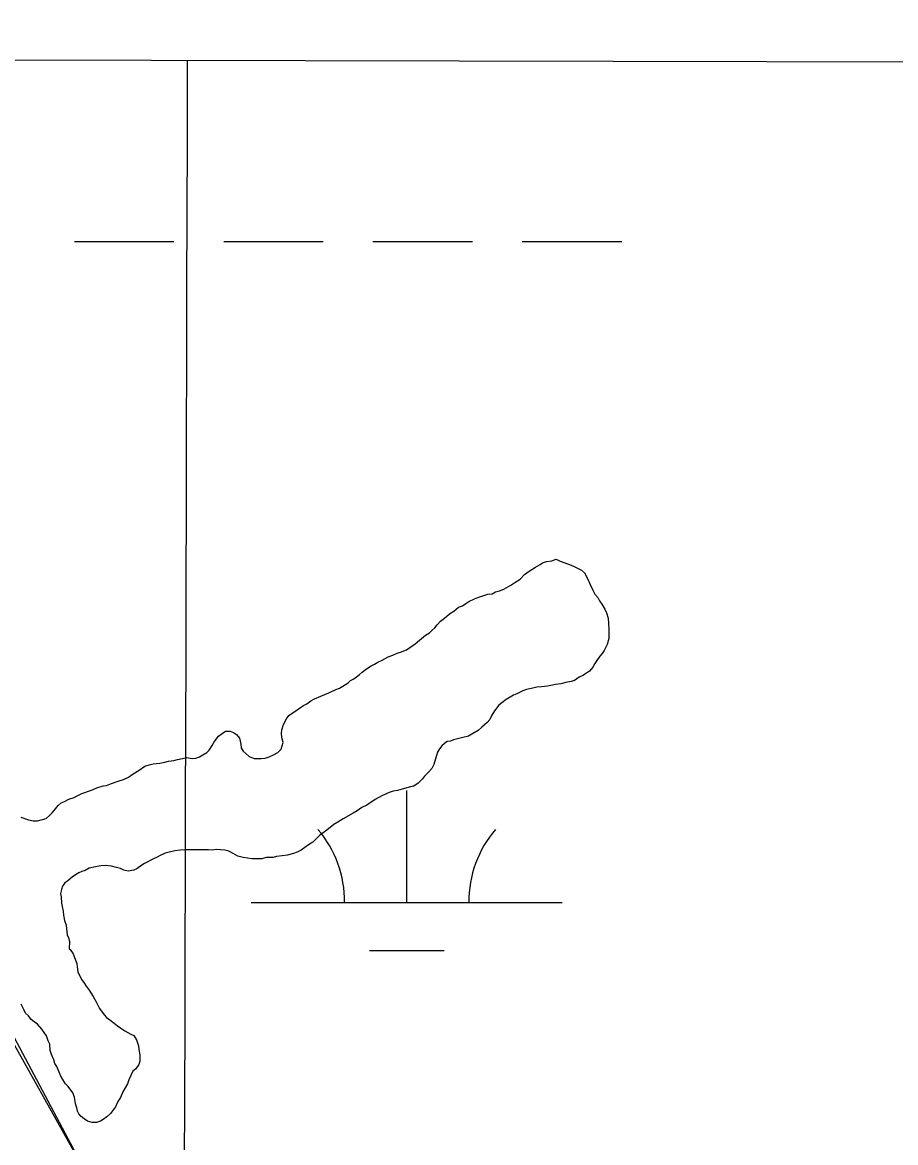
# Model space of a CAD drawing. Extents: x 3177185 to 3215018, y 812988 to 838321.
# Drawn here: x 3186582.5 to 3186863.2, y 836225.8 to 836586.1 of the extents above; entities that cross this region are included whole.
import ezdxf

# ---------------------------------------------------------------- set-up
doc = ezdxf.new("R2010")
doc.units = 0
for name, color, linetype in [('V-GRID-FRAM', 7, 'Continuous'), ('V-GRID-MAJR', 7, 'Continuous'), ('V-ROAD-CNTR', 7, 'Continuous'), ('V-TOPO-SHOR', 7, 'Continuous'), ('V-WETL-SWMP', 7, 'Continuous')]:
    doc.layers.add(name, color=color, linetype=linetype)

msp = doc.modelspace()

# ---------------------------------------------------------------- linework, layer by layer
at = {"layer": 'V-GRID-FRAM'}
msp.add_lwpolyline([(3181402.419, 836586.068), (3212801.609, 836512.997), (3212767.221, 818326.144), (3181352.159, 818399.253), (3181402.419, 836586.068)], dxfattribs=at)
at = {"layer": 'V-GRID-MAJR'}
msp.add_spline([(3186588.003, 818387.068), (3186603.869, 824447.399), (3186619.74, 830509.6730000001), (3186635.612, 836571.987), (3186635.617, 836573.89)], degree=3, dxfattribs=at)
at = {"layer": 'V-ROAD-CNTR'}
msp.add_lwpolyline([(3187167.6516278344, 835217.821536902), (3187023.89391535, 835483.5270054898), (3186905.5041521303, 835692.263588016), (3186771.438420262, 835914.6861431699), (3186667.558628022, 836094.543783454), (3186535.95989122, 836342.253288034), (3186419.2701246, 836546.420879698), (3186402.661157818, 836577.04981844)], dxfattribs=at)
at = {"layer": 'V-TOPO-SHOR'}
for points in [[(3186684.421, 836371.9180000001), (3186685.515, 836372.524), (3186687.235, 836373.589), (3186688.019, 836374.355), (3186689.113, 836374.961), (3186690.833, 836376.18), (3186691.7770000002, 836377.0970000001), (3186693.187, 836378.167), (3186694.593, 836379.0800000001), (3186695.687, 836379.684), (3186696.781, 836380.29), (3186698.184, 836380.894), (3186700.058, 836381.9550000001), (3186701.616, 836382.555), (3186703.021, 836383.16), (3186704.108, 836383.454), (3186705.98, 836384.206), (3186707.074, 836384.968), (3186708.796, 836386.187), (3186710.207, 836387.409), (3186712.0870000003, 836388.937), (3186713.339, 836389.697), (3186714.123, 836390.463), (3186715.065, 836391.38), (3186715.8540000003, 836392.302), (3186716.9560000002, 836393.527), (3186718.207, 836394.442), (3186719.776, 836395.818), (3186721.183, 836396.73), (3186722.749, 836397.9500000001), (3186723.997, 836398.4010000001), (3186725.09, 836399.1630000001), (3186726.028, 836399.7710000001), (3186727.9020000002, 836400.676), (3186729.461, 836401.278), (3186730.5500000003, 836401.573), (3186732.109, 836402.1730000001), (3186733.505, 836402.312), (3186734.599, 836402.919), (3186735.842, 836403.212), (3186737.247, 836403.816), (3186739.588, 836405.0260000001), (3186740.841, 836405.939), (3186742.56, 836407.0040000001), (3186743.977, 836408.536), (3186745.386, 836409.605), (3186747.418, 836410.8200000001), (3186748.978, 836411.729), (3186749.916, 836412.337), (3186751.161, 836412.632), (3186752.716, 836412.9230000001), (3186754.119, 836413.372), (3186755.349, 836412.735), (3186756.896, 836412.2490000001), (3186758.901, 836411.449), (3186760.136, 836410.9670000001), (3186761.369, 836410.332), (3186762.292, 836409.855), (3186763.214, 836409.069), (3186764.273, 836407.037), (3186765.026, 836405.323), (3186765.934, 836403.449), (3186766.538, 836402.202), (3186767.453, 836401.104), (3186768.061, 836400.011), (3186768.821, 836398.917), (3186769.733, 836397.3520000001), (3186770.3370000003, 836396.105), (3186770.781, 836394.393), (3186770.914, 836392.685), (3186771.045, 836390.823), (3186771.029, 836389.426), (3186771.008, 836387.876), (3186770.519, 836386.023), (3186769.563, 836384.018), (3186768.932, 836383.094), (3186768.143, 836382.174), (3186767.1950000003, 836380.79), (3186766.5640000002, 836379.868), (3186765.927, 836378.636), (3186764.826, 836377.409), (3186763.8880000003, 836376.801), (3186762.6380000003, 836376.041), (3186761.545, 836375.435), (3186759.98, 836374.37), (3186758.89, 836374.073), (3186757.18, 836373.786), (3186755.624, 836373.339), (3186753.916, 836373.051), (3186752.359, 836372.76), (3186751.274, 836372.6190000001), (3186749.4080000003, 836372.334), (3186747.856, 836372.197), (3186746.611, 836371.904), (3186744.589, 836371.463), (3186743.342, 836371.015), (3186741.47, 836370.108), (3186740.379, 836369.655), (3186738.036, 836368.289), (3186736.627, 836367.2220000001), (3186735.687, 836366.458)], [(3186582.001, 836330.419), (3186584.473, 836329.613), (3186586.019, 836329.283), (3186587.415, 836329.264), (3186590.215, 836330.0040000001), (3186591.315, 836331.0750000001), (3186592.099, 836331.841), (3186593.201, 836333.068), (3186593.992, 836334.143), (3186594.934, 836335.062), (3186596.023, 836335.513), (3186597.43, 836336.2710000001), (3186599.14, 836336.715), (3186600.078, 836337.321), (3186601.6410000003, 836338.079), (3186604.756, 836339.123), (3186606.47, 836339.877), (3186608.494, 836340.471), (3186609.5810000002, 836340.612), (3186611.14, 836341.214), (3186613.321, 836341.962), (3186615.035, 836342.56), (3186616.595, 836343.316), (3186618.1580000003, 836344.381), (3186620.036, 836345.5970000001), (3186621.912, 836346.816), (3186623.315, 836347.262), (3186624.558, 836347.557), (3186626.733, 836347.84), (3186628.287, 836348.131), (3186629.5330000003, 836348.4230000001), (3186631.2430000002, 836348.712), (3186632.33, 836349.009), (3186634.04, 836349.2980000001), (3186635.285, 836349.593), (3186637.143, 836349.259), (3186638.228, 836349.398), (3186639.4760000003, 836349.849), (3186640.569, 836350.4550000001), (3186641.819, 836351.215), (3186642.605, 836351.981), (3186643.555, 836353.519), (3186644.032, 836354.443), (3186644.821, 836355.52), (3186645.607, 836356.439), (3186646.705, 836357.357), (3186647.801, 836358.117), (3186649.3510000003, 836358.096), (3186650.43, 836357.6190000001), (3186651.352, 836356.986), (3186652.27, 836355.888), (3186652.71, 836353.867), (3186652.8510000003, 836352.78), (3186653.457, 836351.688), (3186655.45, 836349.9550000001), (3186656.994, 836349.314), (3186659.321, 836349.286), (3186660.562, 836349.425), (3186661.809, 836349.873), (3186663.2120000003, 836350.478), (3186664.617, 836351.233), (3186665.717, 836352.306), (3186666.366, 836354.469), (3186665.919, 836356.0260000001), (3186665.782, 836357.422), (3186665.95, 836358.506), (3186666.438, 836360.206), (3186667.392, 836362.055), (3186668.18, 836363.13), (3186670.841, 836364.959), (3186671.936, 836365.719), (3186672.874, 836366.327), (3186673.966, 836366.933), (3186675.219, 836367.849), (3186676.469, 836368.453), (3186678.4960000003, 836369.358), (3186680.991, 836370.4130000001), (3186683.329, 836371.468), (3186684.421, 836371.9180000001)], [(3186735.687, 836366.458), (3186734.267, 836364.617), (3186733.473, 836363.23), (3186732.836, 836361.844), (3186731.894, 836360.924), (3186730.167, 836359.395), (3186729.0700000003, 836358.323), (3186727.038, 836357.109), (3186725.944, 836356.503), (3186724.076, 836356.06), (3186722.364, 836355.616), (3186721.1210000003, 836355.323), (3186720.185, 836354.871), (3186719.098, 836354.7270000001), (3186718.16, 836354.121), (3186717.373, 836353.355), (3186716.5870000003, 836352.433), (3186715.952, 836351.356), (3186715.628, 836350.275), (3186714.815, 836347.338), (3186714.181, 836346.105), (3186713.079, 836344.878), (3186711.821, 836343.6560000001), (3186711.19, 836342.732), (3186709.7770000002, 836341.354), (3186708.37, 836340.442), (3186707.281, 836340.145), (3186704.6350000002, 836339.404), (3186703.078, 836338.958), (3186701.68, 836338.8200000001), (3186700.434, 836338.372), (3186698.094, 836337.3150000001), (3186695.906, 836336.103), (3186693.248, 836334.2760000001), (3186691.687, 836333.52), (3186690.123, 836332.453), (3186688.8710000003, 836331.6950000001), (3186685.593, 836329.877), (3186683.872, 836328.812), (3186682.623, 836328.052), (3186680.427, 836326.219), (3186678.08, 836324.544), (3186676.667, 836323.165), (3186675.883, 836322.399), (3186674.4760000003, 836321.486), (3186672.127, 836319.811), (3186670.88, 836319.207), (3186669.632, 836318.756), (3186667.607, 836318.162), (3186666.057, 836318.027), (3186664.191, 836317.74), (3186663.1010000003, 836317.4450000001), (3186660.931, 836317.4720000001), (3186659.5300000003, 836317.0260000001), (3186658.289, 836317.042), (3186656.273, 836317.067), (3186653.486, 836317.4130000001), (3186651.786, 836317.898), (3186650.244, 836318.6950000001), (3186648.86, 836319.487), (3186647.623, 836319.813), (3186644.833, 836320.003), (3186643.592, 836319.8640000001), (3186642.3510000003, 836319.88), (3186641.2660000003, 836319.895), (3186640.18, 836319.907), (3186638.785, 836319.926), (3186637.233, 836319.946), (3186634.909, 836319.975), (3186633.356, 836319.839), (3186631.491, 836319.5530000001), (3186628.38, 836318.818), (3186626.819, 836318.062), (3186625.883, 836317.607), (3186624.636, 836317.003), (3186621.824, 836315.49), (3186620.8880000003, 836315.035), (3186619.321, 836313.814), (3186618.3850000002, 836313.362), (3186616.52, 836313.0750000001), (3186615.129, 836313.403), (3186614.0500000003, 836313.882), (3186612.813, 836314.207), (3186611.113, 836314.6950000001), (3186609.1, 836314.875), (3186607.701, 836314.738), (3186605.9930000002, 836314.449), (3186603.969, 836314.011), (3186602.72, 836313.2490000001), (3186601.631, 836312.954), (3186600.6950000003, 836312.502), (3186599.6010000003, 836311.893), (3186598.505, 836311.133), (3186597.094, 836309.911), (3186596.156, 836309.3030000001), (3186595.3680000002, 836308.225), (3186595.042, 836307.1460000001), (3186594.717, 836305.909), (3186595.014, 836304.819), (3186595.143, 836302.8), (3186595.284, 836301.715)], [(3186595.284, 836301.715), (3186595.575, 836300.158), (3186595.714, 836298.917), (3186596.003, 836297.207), (3186596.603, 836295.649), (3186596.744, 836294.561), (3186596.873, 836292.544), (3186597.326, 836291.608), (3186597.623, 836290.518), (3186597.592, 836288.036), (3186597.899, 836287.878)], [(3186597.899, 836287.878), (3186598.813, 836286.469), (3186599.562, 836284.446), (3186600.0130000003, 836283.3520000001), (3186600.154, 836282.267), (3186600.289, 836280.712), (3186601.498, 836278.216), (3186602.261, 836277.2760000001), (3186603.021, 836276.027), (3186603.937, 836274.773), (3186605.307, 836272.74), (3186606.214, 836271.0210000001), (3186607.273, 836268.838), (3186608.7970000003, 836266.802), (3186609.563, 836266.0160000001), (3186610.6380000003, 836265.228), (3186612.02, 836264.126), (3186613.095, 836263.335), (3186614.171, 836262.547), (3186615.401, 836261.7540000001), (3186617.404, 836260.644), (3186618.328, 836260.167), (3186619.241, 836258.76), (3186619.8370000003, 836256.89), (3186619.977, 836255.649), (3186620.265, 836253.939), (3186620.239, 836251.924), (3186619.915, 836250.8420000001), (3186618.967, 836249.458), (3186618.0270000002, 836248.694), (3186617.3880000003, 836247.308), (3186616.751, 836245.919), (3186616.27, 836244.684), (3186614.84, 836242.067), (3186614.042, 836240.215), (3186613.251, 836238.984), (3186612.454, 836237.289), (3186611.822, 836236.367), (3186610.875, 836235.138), (3186609.622, 836234.067), (3186608.524, 836233.152), (3186607.588, 836232.699), (3186606.341, 836232.2490000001), (3186604.946, 836232.267), (3186603.398, 836232.5970000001), (3186602.325, 836233.385), (3186601.403, 836234.174), (3186600.637, 836234.958), (3186600.185, 836235.894), (3186600.043, 836236.982), (3186599.595, 836238.229), (3186599.31, 836240.404), (3186598.708, 836241.807), (3186597.184, 836243.8420000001), (3186596.419, 836244.627), (3186595.81, 836245.567), (3186594.899, 836247.127), (3186594.295, 836248.377), (3186593.543, 836250.246), (3186592.935, 836251.184), (3186592.64, 836252.43), (3186591.886, 836254.1460000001), (3186591.438, 836255.3910000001), (3186591.309, 836257.408), (3186590.856, 836258.502), (3186590.256, 836260.058), (3186588.732, 836262.25), (3186587.356, 836263.819), (3186586.2830000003, 836264.607), (3186585.361, 836265.393), (3186584.446, 836266.491), (3186583.526, 836267.433), (3186583.074, 836268.3690000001), (3186582.166, 836270.243)]]:
    msp.add_lwpolyline(points, dxfattribs=at)
at = {"layer": 'V-WETL-SWMP'}
for p, q in [((3187195.527053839, 835158.6763909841), (3186402.168119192, 836574.4327741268)), ((3186402.168119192, 836574.4327741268), (3186920.315656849, 836573.2269608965)), ((3186599.225420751, 836515.59927738), (3186631.225415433, 836515.59927738)), ((3186647.2254127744, 836515.5992773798), (3186679.225407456, 836515.59927738)), ((3186695.2254047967, 836515.59927738), (3186727.225399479, 836515.59927738)), ((3186743.22539682, 836515.59927738), (3186775.2253915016, 836515.59927738)), ((3186706.069519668, 836302.9953736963), (3186706.0694999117, 836338.9953573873)), ((3186656.069527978, 836302.9953736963), (3186756.069511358, 836302.9953736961)), ((3186694.0695301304, 836287.564380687), (3186718.0695261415, 836287.5643806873))]:
    msp.add_line(p, q, dxfattribs=at)
for centre, radius, start, end in [((3186650.8265924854, 836303.4701766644), 35.246287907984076, 359.22818016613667, 40.771838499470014), ((3186761.312446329, 836303.4701766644), 35.24628790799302, 139.22817671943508, 180.7718350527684)]:
    msp.add_arc(centre, radius, start, end, dxfattribs=at)

doc.saveas('drawing.dxf')
